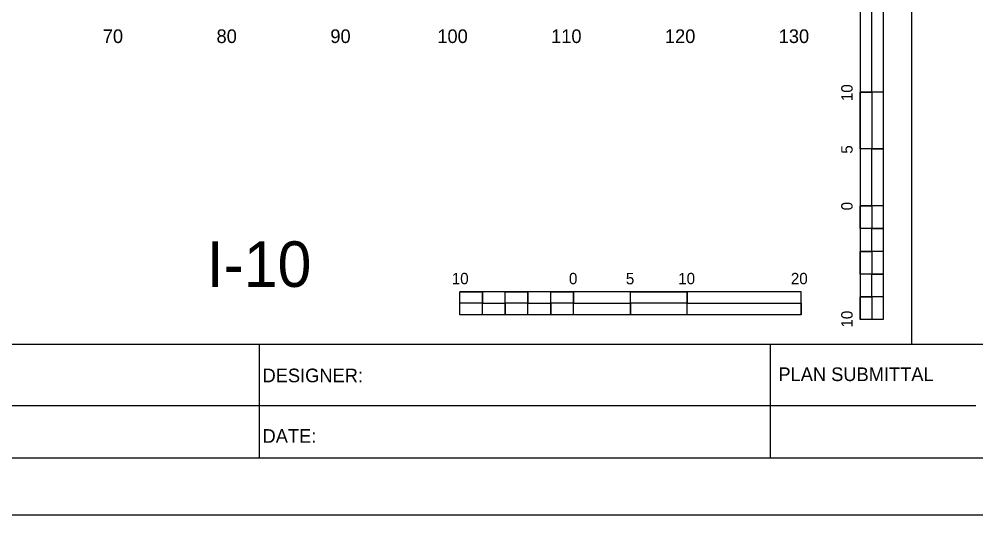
# Model space of a CAD drawing. Extents: x 2193008 to 2198143, y 1236112 to 1237864.
# Drawn here: x 2194609.2 to 2194693.3, y 1237118 to 1237161.6 of the extents above; entities that cross this region are included whole.
import ezdxf

# ---------------------------------------------------------------- set-up
doc = ezdxf.new("R2010")
doc.units = 0
for name, color, linetype in [('3', 7, 'Continuous'), ('ANNO-TXT', 7, 'Continuous'), ('Level 1', 7, 'Continuous'), ('Level 33', 7, 'Continuous'), ('LIMT-CSLINE', 7, 'Continuous'), ('M-ROADS', 7, 'Continuous'), ('SHT-BNDRY', 7, 'Continuous')]:
    doc.layers.add(name, color=color, linetype=linetype)

msp = doc.modelspace()

# ---------------------------------------------------------------- linework, layer by layer
msp.add_lwpolyline([(2194537.688, 1237133.046), (2194837.688, 1237133.046), (2194837.688, 1237323.046), (2194537.688, 1237323.046)], close=True)
at = {"layer": '3'}
msp.add_line((2194687.688, 1237133.046), (2194687.688, 1237228.046), dxfattribs=at)
at = {"layer": 'Level 1'}
for p, q in [((2194683.16, 1237165.195), (2194683.16, 1237135.195)), ((2194683.16, 1237165.195), (2194683.16, 1237135.195)), ((2194685.16, 1237165.195), (2194685.16, 1237155.195)), ((2194685.16, 1237165.195), (2194685.16, 1237135.195)), ((2194685.16, 1237165.195), (2194685.16, 1237155.195)), ((2194685.16, 1237165.195), (2194685.16, 1237135.195)), ((2194684.16, 1237155.195), (2194683.16, 1237155.195)), ((2194685.16, 1237155.195), (2194683.16, 1237155.195)), ((2194684.16, 1237155.195), (2194683.16, 1237155.195)), ((2194685.16, 1237155.195), (2194683.16, 1237155.195)), ((2194684.16, 1237155.195), (2194684.16, 1237150.195)), ((2194684.16, 1237155.195), (2194684.16, 1237150.195)), ((2194685.16, 1237150.195), (2194683.16, 1237150.195)), ((2194685.16, 1237150.195), (2194683.16, 1237150.195)), ((2194685.16, 1237150.195), (2194684.16, 1237150.195)), ((2194685.16, 1237150.195), (2194684.16, 1237150.195)), ((2194685.16, 1237150.195), (2194685.16, 1237145.195)), ((2194685.16, 1237150.195), (2194685.16, 1237145.195)), ((2194684.16, 1237145.195), (2194683.16, 1237145.195)), ((2194685.16, 1237145.195), (2194683.16, 1237145.195)), ((2194684.16, 1237145.195), (2194683.16, 1237145.195)), ((2194685.16, 1237145.195), (2194683.16, 1237145.195)), ((2194684.16, 1237145.195), (2194684.16, 1237143.195)), ((2194684.16, 1237145.195), (2194684.16, 1237143.195)), ((2194685.16, 1237143.195), (2194684.16, 1237143.195)), ((2194685.16, 1237143.195), (2194684.16, 1237143.195)), ((2194685.16, 1237143.195), (2194685.16, 1237141.195)), ((2194685.16, 1237143.195), (2194685.16, 1237141.195)), ((2194684.16, 1237141.195), (2194683.16, 1237141.195)), ((2194684.16, 1237141.195), (2194683.16, 1237141.195)), ((2194684.16, 1237141.195), (2194684.16, 1237139.195)), ((2194684.16, 1237141.195), (2194684.16, 1237139.195)), ((2194685.16, 1237139.195), (2194684.16, 1237139.195)), ((2194685.16, 1237139.195), (2194684.16, 1237139.195)), ((2194685.16, 1237139.195), (2194685.16, 1237137.195)), ((2194685.16, 1237139.195), (2194685.16, 1237137.195)), ((2194677.956, 1237137.63), (2194647.956, 1237137.63)), ((2194647.956, 1237135.63), (2194647.956, 1237137.63)), ((2194677.956, 1237137.63), (2194647.956, 1237137.63)), ((2194647.956, 1237135.63), (2194647.956, 1237137.63)), ((2194649.956, 1237136.63), (2194649.956, 1237137.63)), ((2194649.956, 1237136.63), (2194649.956, 1237137.63)), ((2194653.956, 1237136.63), (2194653.956, 1237137.63)), ((2194653.956, 1237136.63), (2194653.956, 1237137.63)), ((2194657.956, 1237136.63), (2194657.956, 1237137.63)), ((2194657.956, 1237135.63), (2194657.956, 1237137.63)), ((2194657.956, 1237136.63), (2194657.956, 1237137.63)), ((2194657.956, 1237135.63), (2194657.956, 1237137.63)), ((2194662.956, 1237135.63), (2194662.956, 1237137.63)), ((2194662.956, 1237135.63), (2194662.956, 1237137.63)), ((2194667.956, 1237136.63), (2194667.956, 1237137.63)), ((2194667.956, 1237135.63), (2194667.956, 1237137.63)), ((2194667.956, 1237136.63), (2194667.956, 1237137.63)), ((2194667.956, 1237135.63), (2194667.956, 1237137.63)), ((2194677.956, 1237135.63), (2194677.956, 1237137.63)), ((2194677.956, 1237135.63), (2194677.956, 1237137.63)), ((2194684.16, 1237137.195), (2194683.16, 1237137.195)), ((2194684.16, 1237137.195), (2194683.16, 1237137.195)), ((2194684.16, 1237137.195), (2194684.16, 1237135.195)), ((2194684.16, 1237137.195), (2194684.16, 1237135.195)), ((2194649.956, 1237136.63), (2194647.956, 1237136.63)), ((2194649.956, 1237136.63), (2194647.956, 1237136.63)), ((2194651.956, 1237135.63), (2194651.956, 1237136.63)), ((2194653.956, 1237136.63), (2194651.956, 1237136.63)), ((2194651.956, 1237135.63), (2194651.956, 1237136.63)), ((2194653.956, 1237136.63), (2194651.956, 1237136.63)), ((2194655.956, 1237135.63), (2194655.956, 1237136.63)), ((2194657.956, 1237136.63), (2194655.956, 1237136.63)), ((2194655.956, 1237135.63), (2194655.956, 1237136.63)), ((2194657.956, 1237136.63), (2194655.956, 1237136.63)), ((2194662.956, 1237135.63), (2194662.956, 1237136.63)), ((2194667.956, 1237136.63), (2194662.956, 1237136.63)), ((2194662.956, 1237135.63), (2194662.956, 1237136.63)), ((2194667.956, 1237136.63), (2194662.956, 1237136.63)), ((2194677.956, 1237135.63), (2194647.956, 1237135.63)), ((2194677.956, 1237135.63), (2194647.956, 1237135.63)), ((2194651.956, 1237135.63), (2194649.956, 1237135.63)), ((2194651.956, 1237135.63), (2194649.956, 1237135.63)), ((2194655.956, 1237135.63), (2194653.956, 1237135.63)), ((2194655.956, 1237135.63), (2194653.956, 1237135.63)), ((2194662.956, 1237135.63), (2194657.956, 1237135.63)), ((2194662.956, 1237135.63), (2194657.956, 1237135.63)), ((2194677.956, 1237135.63), (2194667.956, 1237135.63)), ((2194677.956, 1237135.63), (2194667.956, 1237135.63)), ((2194685.16, 1237135.195), (2194683.16, 1237135.195)), ((2194685.16, 1237135.195), (2194683.16, 1237135.195))]:
    msp.add_line(p, q, dxfattribs=at)
for points in [[(2194684.16, 1237155.195), (2194684.16, 1237165.195), (2194685.16, 1237165.195), (2194685.16, 1237155.195)], [(2194684.16, 1237155.195), (2194684.16, 1237165.195), (2194685.16, 1237165.195), (2194685.16, 1237155.195)], [(2194683.16, 1237150.195), (2194683.16, 1237155.195), (2194684.16, 1237155.195), (2194684.16, 1237150.195)], [(2194683.16, 1237150.195), (2194683.16, 1237155.195), (2194684.16, 1237155.195), (2194684.16, 1237150.195)], [(2194684.16, 1237145.195), (2194684.16, 1237150.195), (2194685.16, 1237150.195), (2194685.16, 1237145.195)], [(2194684.16, 1237145.195), (2194684.16, 1237150.195), (2194685.16, 1237150.195), (2194685.16, 1237145.195)], [(2194683.16, 1237143.195), (2194683.16, 1237145.195), (2194684.16, 1237145.195), (2194684.16, 1237143.195)], [(2194683.16, 1237143.195), (2194683.16, 1237145.195), (2194684.16, 1237145.195), (2194684.16, 1237143.195)], [(2194684.16, 1237141.195), (2194684.16, 1237143.195), (2194685.16, 1237143.195), (2194685.16, 1237141.195)], [(2194684.16, 1237141.195), (2194684.16, 1237143.195), (2194685.16, 1237143.195), (2194685.16, 1237141.195)], [(2194683.16, 1237139.195), (2194683.16, 1237141.195), (2194684.16, 1237141.195), (2194684.16, 1237139.195)], [(2194683.16, 1237139.195), (2194683.16, 1237141.195), (2194684.16, 1237141.195), (2194684.16, 1237139.195)], [(2194684.16, 1237137.195), (2194684.16, 1237139.195), (2194685.16, 1237139.195), (2194685.16, 1237137.195)], [(2194684.16, 1237137.195), (2194684.16, 1237139.195), (2194685.16, 1237139.195), (2194685.16, 1237137.195)], [(2194647.956, 1237137.63), (2194649.956, 1237137.63), (2194649.956, 1237136.63), (2194647.956, 1237136.63)], [(2194647.956, 1237137.63), (2194649.956, 1237137.63), (2194649.956, 1237136.63), (2194647.956, 1237136.63)], [(2194651.956, 1237137.63), (2194653.956, 1237137.63), (2194653.956, 1237136.63), (2194651.956, 1237136.63)], [(2194651.956, 1237137.63), (2194653.956, 1237137.63), (2194653.956, 1237136.63), (2194651.956, 1237136.63)], [(2194655.956, 1237137.63), (2194657.956, 1237137.63), (2194657.956, 1237136.63), (2194655.956, 1237136.63)], [(2194655.956, 1237137.63), (2194657.956, 1237137.63), (2194657.956, 1237136.63), (2194655.956, 1237136.63)], [(2194662.956, 1237137.63), (2194667.956, 1237137.63), (2194667.956, 1237136.63), (2194662.956, 1237136.63)], [(2194662.956, 1237137.63), (2194667.956, 1237137.63), (2194667.956, 1237136.63), (2194662.956, 1237136.63)], [(2194683.16, 1237135.195), (2194683.16, 1237137.195), (2194684.16, 1237137.195), (2194684.16, 1237135.195)], [(2194683.16, 1237135.195), (2194683.16, 1237137.195), (2194684.16, 1237137.195), (2194684.16, 1237135.195)], [(2194649.956, 1237136.63), (2194651.956, 1237136.63), (2194651.956, 1237135.63), (2194649.956, 1237135.63)], [(2194649.956, 1237136.63), (2194651.956, 1237136.63), (2194651.956, 1237135.63), (2194649.956, 1237135.63)], [(2194653.956, 1237136.63), (2194655.956, 1237136.63), (2194655.956, 1237135.63), (2194653.956, 1237135.63)], [(2194653.956, 1237136.63), (2194655.956, 1237136.63), (2194655.956, 1237135.63), (2194653.956, 1237135.63)], [(2194657.956, 1237136.63), (2194662.956, 1237136.63), (2194662.956, 1237135.63), (2194657.956, 1237135.63)], [(2194657.956, 1237136.63), (2194662.956, 1237136.63), (2194662.956, 1237135.63), (2194657.956, 1237135.63)], [(2194667.956, 1237136.63), (2194677.956, 1237136.63), (2194677.956, 1237135.63), (2194667.956, 1237135.63)], [(2194667.956, 1237136.63), (2194677.956, 1237136.63), (2194677.956, 1237135.63), (2194667.956, 1237135.63)]]:
    msp.add_lwpolyline(points, close=True, dxfattribs=at)
at = {"layer": 'M-ROADS'}
msp.add_lwpolyline([(2194512.691, 1237118.036), (2194852.691, 1237118.036), (2194852.691, 1237338.036), (2194512.691, 1237338.036)], close=True, dxfattribs=at)
at = {"layer": 'SHT-BNDRY'}
for p, q in [((2194630.353, 1237123.036), (2194630.353, 1237133.046)), ((2194675.278, 1237123.036), (2194675.278, 1237133.046)), ((2194537.688, 1237127.646), (2194693.316, 1237127.646))]:
    msp.add_line(p, q, dxfattribs=at)
msp.add_lwpolyline([(2194525.191, 1237123.036), (2194847.691, 1237123.036), (2194847.691, 1237333.036), (2194525.191, 1237333.036)], close=True, dxfattribs=at)

# ---------------------------------------------------------------- texts
at = {"layer": 'ANNO-TXT'}
for s, p in [('PLAN SUBMITTAL', (2194675.963, 1237129.795)), ('DESIGNER:', (2194630.63, 1237129.69)), ('DATE:', (2194630.63, 1237124.371))]:
    msp.add_text(s, height=1.2, rotation=360, dxfattribs=at).set_placement(p)
at = {"layer": 'Level 1'}
for s, height, rotation, p in [('10', 0.9991, 90.0572, (2194682.486, 1237154.395)), ('10', 0.9991, 90.0572, (2194682.486, 1237154.395)), ('5', 1, 90.0572, (2194682.486, 1237149.78)), ('5', 1, 90.0572, (2194682.486, 1237149.78)), ('0', 1, 90.0572, (2194682.486, 1237144.795)), ('0', 1, 90.0572, (2194682.486, 1237144.795)), ('10', 0.9991, 0.0572, (2194647.256, 1237138.305)), ('10', 0.9991, 0.0572, (2194647.256, 1237138.305)), ('0', 1, 0.0572, (2194657.556, 1237138.304)), ('0', 1, 0.0572, (2194657.556, 1237138.304)), ('5', 0.999, 0.0572, (2194662.557, 1237138.304)), ('5', 0.999, 0.0572, (2194662.557, 1237138.304)), ('10', 0.9991, 0.0572, (2194667.156, 1237138.305)), ('10', 0.9991, 0.0572, (2194667.156, 1237138.305)), ('20', 0.9991, 0.0572, (2194677.056, 1237138.305)), ('20', 0.9991, 0.0572, (2194677.056, 1237138.305)), ('10', 0.9991, 90.0572, (2194682.486, 1237134.495)), ('10', 0.9991, 90.0572, (2194682.486, 1237134.495))]:
    msp.add_text(s, height=height, rotation=rotation, dxfattribs=at).set_placement(p)
at = {"layer": 'Level 33'}
msp.add_text('I-10', height=3.9977, rotation=360, dxfattribs=at).set_placement((2194625.712, 1237138.073))
at = {"layer": 'LIMT-CSLINE'}
for s, p in [('70', (2194616.587, 1237159.506)), ('80', (2194626.587, 1237159.506)), ('90', (2194636.587, 1237159.506)), ('100', (2194645.987, 1237159.506)), ('110', (2194655.987, 1237159.506)), ('120', (2194665.987, 1237159.506)), ('130', (2194675.987, 1237159.506))]:
    msp.add_text(s, height=1.2, dxfattribs=at).set_placement(p)

doc.saveas('drawing.dxf')
